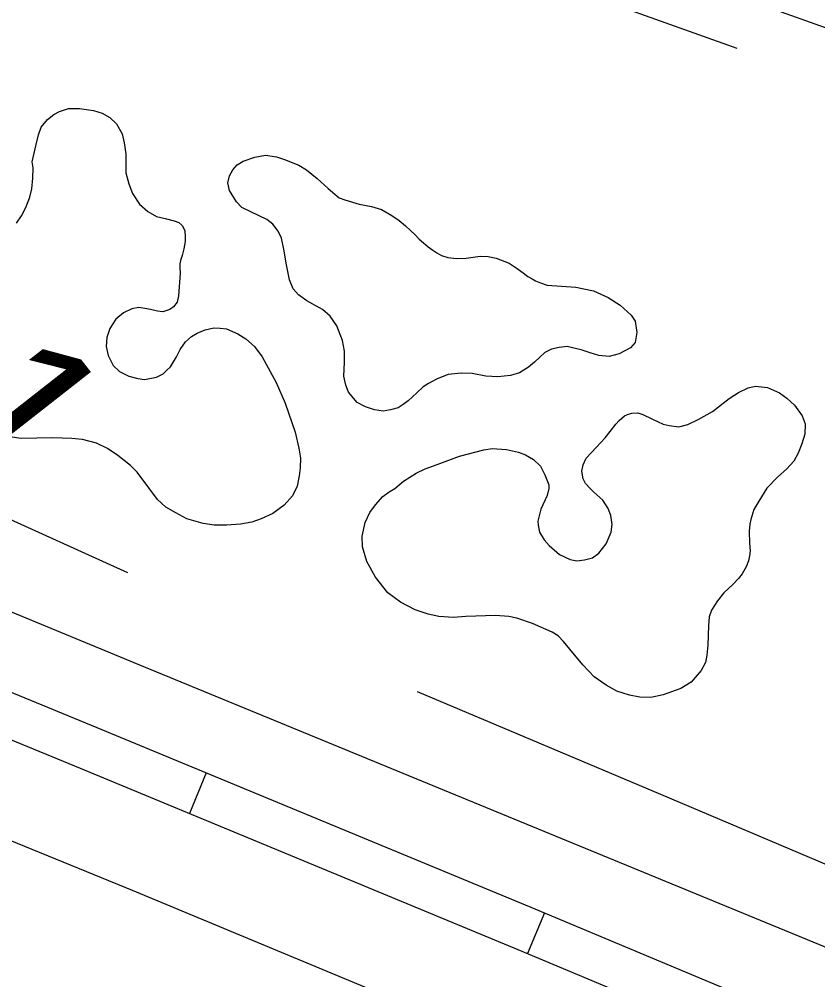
# Model space of a CAD drawing. Extents: x 3734862 to 3772949, y 391520 to 417239.
# Drawn here: x 3751635 to 3752181, y 401975 to 402631 of the extents above; entities that cross this region are included whole.
import ezdxf

# ---------------------------------------------------------------- set-up
doc = ezdxf.new("R2010")
doc.units = 0
for name, color, linetype in [('V-GRID-MAJR', 7, 'Continuous'), ('V-LEVE-TOET', 7, 'Continuous'), ('V-RAIL-TRAK', 7, 'Continuous'), ('V-RIVR-EDGE', 7, 'Continuous'), ('V-ROAD-CNTR', 7, 'Continuous'), ('V-SURV-IDEN', 7, 'Continuous'), ('V-TOPO-SHOR', 7, 'Continuous')]:
    doc.layers.add(name, color=color, linetype=linetype)

msp = doc.modelspace()

# ---------------------------------------------------------------- linework, layer by layer
at = {"layer": 'V-GRID-MAJR'}
msp.add_spline([(3752303.869, 397025.235), (3752225.4590000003, 403082.159), (3752147.005, 409142.456), (3752068.551, 415202.757), (3752068.507, 415206.125)], degree=3, dxfattribs=at)
at = {"layer": 'V-LEVE-TOET'}
msp.add_lwpolyline([(3750608.5640000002, 403181.13300000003), (3750766.458, 403128.786), (3750887.96, 403089.329), (3751145.238, 403001.202), (3751302.971, 402943.982), (3751474.694, 402879.083), (3751706.804, 402793.295), (3751826.536, 402752.521), (3752003.8370000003, 402690.80700000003), (3752192.27, 402623.407), (3752314.806, 402583.45900000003), (3752446.914, 402539.076), (3752680.617, 402490.492), (3752847.921, 402455.50200000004), (3752857.114, 402452.829)], dxfattribs=at)
at = {"layer": 'V-RAIL-TRAK'}
msp.add_lwpolyline([(3752125.899, 402611.423), (3752030.576, 402645.556)], dxfattribs=at)
at = {"layer": 'V-RIVR-EDGE'}
msp.add_spline([(3749600.741633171, 403572.2834560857), (3749634.6874912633, 403563.7077518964), (3749651.2585526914, 403560.4318180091), (3749673.094388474, 403560.37782426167), (3749692.5010206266, 403559.1167278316), (3749709.0740818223, 403556.6495286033), (3749738.1675319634, 403548.08582302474), (3749762.8189407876, 403541.9593201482), (3749785.455512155, 403538.6683879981), (3749810.9166555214, 403532.94425268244), (3749827.892084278, 403529.66731891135), (3749844.871512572, 403528.00785445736), (3749861.8509408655, 403526.3483900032), (3749878.8333688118, 403525.9020275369), (3749897.831634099, 403523.02446167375), (3749967.3568177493, 403512.3389310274), (3749992.0182254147, 403510.256101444), (3750015.0591641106, 403506.9641694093), (3750032.0365926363, 403504.49597029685), (3750055.4818986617, 403501.20303837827), (3750077.7131028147, 403497.50873878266), (3750095.500265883, 403495.44290723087), (3750108.8453876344, 403495.8142783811), (3750123.4076109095, 403497.8001191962), (3750137.161099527, 403499.7879597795), (3750146.4615481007, 403499.7649624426), (3750156.1633643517, 403498.5278632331), (3750172.3280586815, 403494.44419457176), (3750186.068548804, 403491.1752598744), (3750207.4890185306, 403486.67422538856), (3750241.8542422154, 403484.1630312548), (3750261.6662415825, 403483.30530226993), (3750286.732016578, 403481.22147280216), (3750304.114812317, 403479.1566411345), (3750313.410261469, 403477.11180715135), (3750323.104078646, 403472.63976930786), (3750334.8057340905, 403462.50158943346), (3750345.714653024, 403458.8352865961), (3750367.9438574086, 403454.332252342), (3750390.9797966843, 403449.0184836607), (3750395.4218380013, 403446.58128095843), (3750399.8578800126, 403441.7178742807), (3750408.7309639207, 403432.3954282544), (3750412.368270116, 403431.57769463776), (3750418.029412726, 403431.5636962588), (3750426.9214944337, 403429.9242294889), (3750443.086188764, 403425.8405608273), (3750464.9050265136, 403418.91232248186), (3750486.7218644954, 403411.1753494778), (3750511.362274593, 403400.60080597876), (3750544.081032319, 403386.36695883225), (3750565.898870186, 403379.0343531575), (3750585.698870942, 403373.3242162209), (3750609.5415451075, 403367.19971311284), (3750629.339546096, 403360.6808415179), (3750661.2615677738, 403351.30140209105), (3750680.2568334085, 403347.21073424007), (3750692.386853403, 403346.7763703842), (3750703.3047712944, 403346.7493735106), (3750719.8988300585, 403352.77388819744), (3750749.444641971, 403363.61881454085), (3750767.251802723, 403369.64032957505), (3750779.799188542, 403374.4617411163), (3750796.7876157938, 403376.44158262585), (3750806.8977989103, 403376.82095284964), (3750813.7720435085, 403376.803954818), (3750831.155839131, 403375.14349047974), (3750851.3642067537, 403371.0498229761), (3750874.397146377, 403364.5229523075), (3750895.003882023, 403358.00208094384), (3750924.495700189, 403347.011171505), (3750966.104539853, 403330.32912292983), (3750989.1254808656, 403318.94984430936), (3751009.3228497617, 403310.40813618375), (3751046.093279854, 403299.39922882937), (3751067.1133817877, 403296.5166635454), (3751095.0037287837, 403291.99963091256), (3751115.2090967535, 403286.6928614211), (3751143.498811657, 403280.1529922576), (3751157.2483007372, 403280.5233635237), (3751160.0798719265, 403280.9207316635), (3751166.5487493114, 403280.50036618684), (3751174.625097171, 403276.03232788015), (3751183.5181787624, 403274.7972284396), (3751198.878137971, 403272.33302886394), (3751210.192424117, 403269.07009347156), (3751229.9954245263, 403264.5730585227), (3751244.5406497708, 403259.6846547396), (3751267.572589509, 403252.7534167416), (3751284.951385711, 403249.07111575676), (3751304.3470191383, 403243.36197870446), (3751325.7754879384, 403242.095882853), (3751339.926344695, 403241.2521522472), (3751350.4358957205, 403239.6086859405), (3751362.5599164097, 403236.748118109), (3751373.0594685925, 403231.0609785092), (3751385.9772256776, 403222.13290097), (3751398.8999821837, 403215.22666007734), (3751411.0170036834, 403209.5355209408), (3751428.7951677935, 403203.83038342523), (3751447.78843366, 403198.9309809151), (3751467.1960656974, 403198.0742518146), (3751481.3439228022, 403196.0174192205), (3751496.2945152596, 403191.5323828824), (3751520.528558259, 403180.15010460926), (3751539.104458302, 403169.994926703), (3751546.7834380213, 403168.3584595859), (3751556.8916213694, 403167.9290951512), (3751564.1682335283, 403167.102362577), (3751573.462682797, 403164.65316126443), (3751580.7342955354, 403161.8045920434), (3751597.298357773, 403155.6980868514), (3751615.08052142, 403151.610418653), (3751634.0767869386, 403147.9241181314), (3751652.669685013, 403144.6431848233), (3751682.584868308, 403141.3342547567), (3751700.7713992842, 403137.2455866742), (3751726.2265433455, 403129.0952473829), (3751762.9939737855, 403116.8732380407), (3751788.850485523, 403107.5087968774), (3751826.8290181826, 403094.4750532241), (3751852.686529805, 403085.5149793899), (3751875.3171018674, 403079.7978432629), (3751903.5998175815, 403070.42740279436), (3751929.05896118, 403063.8945328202), (3751952.4982678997, 403058.1753969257), (3751978.359779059, 403050.8327924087), (3752011.492902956, 403040.6416186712), (3752051.8916402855, 403025.1756717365), (3752090.2745402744, 403012.14092819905), (3752121.7861953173, 403000.3362846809), (3752173.49121972, 402978.3724637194), (3752203.786773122, 402965.35771786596), (3752242.566041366, 402949.0870358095), (3752280.941942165, 402933.22172096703), (3752346.7928239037, 402908.39233275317), (3752379.1132136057, 402896.58568946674), (3752400.117317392, 402887.23324691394), (3752439.2969534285, 402869.3440956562), (3752480.094058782, 402851.45094486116), (3752503.5203670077, 402840.4750336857), (3752518.0505939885, 402829.5211199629), (3752525.7225745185, 402825.05408154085), (3752549.5582494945, 402816.0990071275), (3752583.0927410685, 402804.6937315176), (3752615.414130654, 402793.2914555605), (3752664.2915834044, 402772.54773577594), (3752692.571299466, 402761.96419331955), (3752721.657750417, 402750.56991643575), (3752763.27558904, 402737.52717382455), (3752785.503793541, 402732.6197722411), (3752881.2778576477, 402707.7163925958), (3752922.093960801, 402697.5062210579), (3752945.530267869, 402690.57398317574), (3752959.268758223, 402686.49631381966), (3752986.7437391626, 402677.5322404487), (3753008.5565776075, 402668.1777981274), (3753044.5162732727, 402656.3621558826), (3753077.652396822, 402647.3840841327), (3753107.966948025, 402642.05231753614), (3753140.703703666, 402635.09708231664), (3753203.350643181, 402622.81108038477), (3753235.6790319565, 402614.23937573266), (3753280.536808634, 402603.2104706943), (3753302.769012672, 402599.92053842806), (3753320.1588076, 402600.68627806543), (3753336.332500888, 402600.2419153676), (3753350.081989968, 402600.61228663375), (3753360.9989079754, 402600.18092243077), (3753377.9753366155, 402597.308355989), (3753395.3541328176, 402593.62605500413), (3753435.7618691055, 402581.7994140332), (3753478.9951772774, 402567.94393722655), (3753528.6953630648, 402552.8593602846), (3753582.024855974, 402533.7221110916), (3753643.0323287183, 402512.5440274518), (3753679.791760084, 402497.08707947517), (3753709.2835782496, 402486.0961700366), (3753744.8389065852, 402474.2815276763), (3753768.272214, 402466.13618780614), (3753792.9146238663, 402456.3703789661), (3753824.829646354, 402444.1603682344), (3753868.0519558, 402425.8568508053), (3753874.921200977, 402423.8180161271), (3753901.588447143, 402415.2603098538), (3753930.679897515, 402405.88786961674), (3753950.064532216, 402395.7306919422), (3753969.4501668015, 402385.97788159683), (3753992.0687402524, 402375.4083375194), (3754015.4990480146, 402366.0498956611), (3754070.025644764, 402340.4397695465), (3754094.2556882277, 402327.4400219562), (3754129.394650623, 402310.7739715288), (3754145.9487140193, 402300.62379304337), (3754162.5067769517, 402292.0910838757), (3754189.5663918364, 402278.67996976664), (3754227.5299262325, 402259.5807161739), (3754257.4161128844, 402244.5451335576), (3754285.275463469, 402227.4927137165), (3754310.7156092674, 402213.276864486), (3754345.4432051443, 402193.78124263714), (3754365.6295753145, 402180.79149388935), (3754382.9893737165, 402169.4262136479), (3754391.0547228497, 402160.5101347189), (3754393.4709279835, 402156.46046212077), (3754413.2549305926, 402144.28044791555), (3754458.4870780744, 402121.1195231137), (3754491.605203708, 402104.86283943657), (3754519.470553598, 402090.2366235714), (3754525.9364313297, 402088.6031561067), (3754533.2180429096, 402089.7982601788), (3754544.126961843, 402086.1319573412), (3754555.4332489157, 402079.6340833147), (3754574.4035174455, 402065.4342322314), (3754590.549213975, 402053.66758431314), (3754603.476969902, 402048.7831800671), (3754613.179786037, 402047.95044818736), (3754625.703174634, 402043.06704382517), (3754637.4118292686, 402035.7594352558), (3754658.407933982, 402023.17205406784), (3754687.490385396, 402010.1603078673), (3754723.029715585, 401991.8757882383), (3754750.4956975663, 401979.27240890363), (3754768.668230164, 401969.52259821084), (3754786.037027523, 401961.79662393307), (3754799.7705184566, 401955.6971179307), (3754813.0986421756, 401949.1942444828), (3754861.5607288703, 401924.0034839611), (3754878.9275264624, 401915.46877502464), (3754906.3925085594, 401902.4610283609), (3754932.650387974, 401891.8824853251), (3754960.9291041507, 401880.8945755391), (3754991.6280249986, 401867.4744624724), (3755029.1891918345, 401849.1849434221), (3755060.291480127, 401835.3594631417), (3755090.983401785, 401819.10877876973), (3755126.518732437, 401799.20678982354), (3755151.1471439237, 401783.7798383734), (3755175.7695561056, 401765.92668294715), (3755218.5615012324, 401737.1106148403), (3755250.454526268, 401716.0045228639), (3755279.9353457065, 401700.56557280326), (3755306.187225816, 401687.56082579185), (3755332.0307390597, 401672.93960934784), (3755361.5055591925, 401655.07445531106), (3755376.0397857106, 401645.73801090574), (3755399.8634620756, 401631.9305285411), (3755422.074668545, 401620.14888235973), (3755432.571221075, 401613.24864077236), (3755446.289713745, 401601.08362483), (3755457.986369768, 401588.9236083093), (3755473.3313307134, 401580.3938987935), (3755501.1946808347, 401564.95894826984), (3755536.7190127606, 401540.6089187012), (3755576.2780190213, 401512.609584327), (3755599.6853294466, 401493.9506938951), (3755652.9748269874, 401458.63875153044), (3755710.697366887, 401417.2503004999), (3755726.8530622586, 401409.52732587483), (3755737.76398096, 401406.6697576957), (3755748.665900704, 401400.1728835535), (3755764.400230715, 401385.5766642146), (3755778.5240905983, 401373.8150157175), (3755797.9007262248, 401360.4228994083), (3755821.726402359, 401347.42415170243), (3755837.878098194, 401338.0837077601), (3755853.6234269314, 401327.93552904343), (3755871.3775938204, 401312.5255756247), (3755891.152597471, 401296.7062554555), (3755903.660987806, 401285.75734115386), (3755921.8325205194, 401275.6031631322), (3755933.139807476, 401269.50965643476), (3755943.2259933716, 401260.1842107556), (3755955.734383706, 401249.2352964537), (3755970.2686102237, 401239.8988520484), (3755990.864347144, 401228.9299400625), (3756011.051717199, 401216.3445586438), (3756031.6404549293, 401202.54507535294), (3756042.52737641, 401189.98269127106), (3756050.980094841, 401174.19136785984), (3756051.3454666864, 401158.42004213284), (3756049.2916337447, 401145.48528701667), (3756046.8564308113, 401141.85198035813), (3756042.4023908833, 401139.43677510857), (3756036.743248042, 401140.2595081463), (3756032.7165727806, 401147.1437515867), (3756032.7345706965, 401154.42236351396), (3756029.1112628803, 401160.9012397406), (3756025.4809558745, 401164.54954466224), (3756020.6335473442, 401166.58337991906), (3756007.297424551, 401169.8513147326), (3756000.425179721, 401170.6770474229), (3755995.9791388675, 401171.4967808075), (3755991.1277308, 401171.9131467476), (3755983.443751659, 401171.5277772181), (3755976.9718746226, 401170.7350407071), (3755966.8676908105, 401172.78187445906), (3755956.774505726, 401179.2767488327), (3755952.334464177, 401182.5226861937), (3755945.0648512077, 401186.17999007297), (3755939.810075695, 401187.00172322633), (3755935.766402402, 401187.0117220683), (3755931.720729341, 401186.2129862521), (3755929.6938932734, 401184.1961490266), (3755928.881159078, 401182.58067947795), (3755928.468792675, 401179.34674072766), (3755936.120775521, 401166.7923557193), (3755937.9349417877, 401164.383170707)], degree=3, dxfattribs=at)
at = {"layer": 'V-ROAD-CNTR'}
for p, q in [((3751763.19434192, 402116.669273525), (3751751.722797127, 402088.9491786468)), ((3751994.2453256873, 402021.0166155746), (3751982.6481049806, 401993.3488640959))]:
    msp.add_line(p, q, dxfattribs=at)
for points in [[(3749678.7526033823, 403035.2229038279), (3750740.797479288, 402594.22578582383), (3751717.5295258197, 402190.407593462), (3752553.81285325, 401846.3422815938), (3752868.250224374, 401715.811542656), (3753089.4017820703, 401607.551759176), (3753356.965246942, 401438.173097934), (3753527.8079052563, 401304.61136505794), (3753858.1252446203, 401035.9939022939), (3754306.0973486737, 400665.85964256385)], [(3750300.8402914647, 402686.56148580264), (3750617.05920483, 402556.2673502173), (3750907.6757652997, 402436.26193960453), (3751136.770879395, 402340.0269479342), (3751404.0917358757, 402232.2168408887), (3751677.1171150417, 402119.823619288), (3751976.0107789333, 401996.13096712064), (3752267.25648588, 401874.0523534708)], [(3751161.3333975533, 402362.4687911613), (3751415.4122641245, 402259.9991591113), (3751688.5628849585, 402147.55438071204), (3751987.545221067, 402023.82503287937), (3752278.73551412, 401901.7696465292), (3752496.0019240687, 401812.87485759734)]]:
    msp.add_lwpolyline(points, dxfattribs=at)
at = {"layer": 'V-TOPO-SHOR'}
for points in [[(3751644.379, 402533.913), (3751646.973, 402545.76300000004), (3751648.64, 402552.466), (3751650.592, 402557.63300000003), (3751654.8540000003, 402562.846), (3751659.149, 402566.264), (3751662.9560000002, 402568.387), (3751669.077, 402570.3), (3751676.77, 402570.45), (3751686.287, 402569.092), (3751692.2260000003, 402567.155), (3751697.412, 402564.175), (3751701.856, 402559.898), (3751705.835, 402553.05), (3751707.236, 402546.918), (3751708.403, 402539.50200000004), (3751708.313, 402530.78), (3751708.397, 402526.42), (3751710.3340000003, 402519.016), (3751712.772, 402512.393), (3751717.529, 402505.047), (3751723.27, 402500.025), (3751729.235, 402496.548), (3751735.1580000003, 402495.378), (3751741.347, 402493.701), (3751744.45, 402492.478), (3751746.535, 402490.723), (3751747.057, 402490.219), (3751748.661, 402486.916), (3751748.685, 402485.634), (3751748.724, 402483.582), (3751748.802, 402479.48), (3751747.87, 402474.587), (3751746.676, 402469.946), (3751745.716, 402466.594), (3751745.247, 402464.275), (3751745.296, 402461.711), (3751745.37, 402457.865), (3751744.382, 402442.454), (3751743.44, 402438.075), (3751740.936, 402434.95), (3751738.404, 402433.105), (3751733.563, 402431.472), (3751729.9620000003, 402431.917), (3751725.066, 402433.105), (3751721.203, 402433.80100000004), (3751717.0870000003, 402434.491), (3751712.485, 402433.63300000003), (3751706.636, 402430.956), (3751701.592, 402426.5), (3751697.35, 402420.262), (3751695.417, 402414.067), (3751694.7660000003, 402407.898), (3751696.164, 402401.768), (3751699.632, 402394.908), (3751704.0700000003, 402390.889), (3751710.287, 402387.674), (3751716.4760000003, 402385.99700000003), (3751721.1070000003, 402385.315), (3751729.285, 402387.01), (3751733.86, 402389.151), (3751736.125, 402391.504), (3751738.9, 402393.865), (3751742.8710000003, 402400.867), (3751745.343, 402405.789), (3751749.091, 402410.99), (3751753.123, 402414.66000000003), (3751756.926, 402417.042), (3751762.528, 402419.201), (3751768.401, 402420.598), (3751772.7660000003, 402420.424), (3751777.134, 402419.996), (3751784.898, 402416.553), (3751790.352, 402413.065), (3751796.096, 402407.787), (3751801.362, 402400.705), (3751810.932, 402383.189), (3751817.103, 402369.199), (3751823.896, 402349.319), (3751826.415, 402338.338), (3751827.568, 402331.69), (3751827.4390000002, 402325.017), (3751826.773, 402319.617), (3751825.373, 402312.408), (3751822.163, 402305.93200000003), (3751816.386, 402299.409), (3751808.798, 402293.876), (3751800.659, 402290.13), (3751794.288, 402287.955), (3751786.62, 402286.525), (3751777.142, 402285.829), (3751768.676, 402285.923), (3751761.215, 402287.064), (3751749.867, 402290.181), (3751742.3510000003, 402294.142), (3751735.605, 402298.117), (3751729.86, 402303.393), (3751724.066, 402311.234), (3751716.161, 402322.113), (3751711.4590000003, 402326.642), (3751702.863, 402333.404)], [(3751633.6350000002, 402492.151), (3751637.131, 402497.09), (3751640.1, 402502.792), (3751642.789, 402509.77), (3751644.219, 402515.44), (3751644.846, 402522.891), (3751644.968, 402529.822), (3751644.379, 402533.913)], [(3751996.073, 402449.818), (3752015.6010000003, 402448.395), (3752027.711, 402445.806), (3752037.801, 402441.381), (3752045.856, 402436.146), (3752053.426, 402429.363), (3752056.076, 402425.052), (3752057.247, 402417.378), (3752056.094, 402410.685), (3752053.086, 402407.036), (3752045.211, 402402.78), (3752038.318, 402401.109), (3752031.377, 402401.746), (3752025.444, 402403.427), (3752019.245, 402405.616), (3752013.316, 402407.044), (3752009.7090000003, 402407.744), (3752004.333, 402407.128), (3751998.967, 402405.99700000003), (3751994.39, 402403.857), (3751987.3370000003, 402397.052), (3751983.296, 402393.64), (3751977.2090000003, 402389.931), (3751971.088, 402388.016), (3751962.382, 402387.08), (3751954.159, 402387.692), (3751944.892, 402389.31), (3751937.443, 402389.681), (3751928.481, 402388.739), (3751920.842, 402385.76900000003), (3751915.001, 402382.579), (3751911.454, 402380.203), (3751907.17, 402376.271), (3751901.116, 402370.768), (3751897.8310000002, 402368.13800000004), (3751894.2800000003, 402366.018), (3751889.174, 402364.636), (3751884.06, 402363.77), (3751878.1410000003, 402364.681), (3751871.946, 402366.616), (3751866.245, 402369.58400000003), (3751860.463, 402376.66000000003), (3751858.575, 402381.49700000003), (3751857.174, 402387.629), (3751857.762, 402397.134), (3751857.62, 402404.572), (3751856.1950000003, 402411.98600000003), (3751852.412, 402421.919), (3751847.923, 402428.505), (3751842.707, 402433.023), (3751831.816, 402438.97000000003), (3751826.345, 402443.228), (3751822.6750000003, 402447.26300000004), (3751819.9930000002, 402453.37), (3751818.002, 402463.593), (3751816.257, 402474.337), (3751814.574, 402481.74700000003), (3751812.429, 402486.58), (3751808.745, 402491.385), (3751804.577, 402494.641), (3751793.702, 402499.818), (3751787.487, 402502.78), (3751783.823, 402506.556), (3751779.0530000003, 402514.42100000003), (3751777.929, 402519.53), (3751779.119, 402524.427), (3751781.349, 402528.576), (3751784.361, 402531.97000000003), (3751788.421, 402534.356), (3751796.324, 402537.074), (3751803.736, 402538.499), (3751811.198, 402537.358), (3751816.619, 402535.667), (3751826.446, 402531.749), (3751831.637, 402528.51300000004), (3751838.9390000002, 402522.496), (3751846.508, 402515.713), (3751854.069, 402509.444), (3751857.946, 402507.978), (3751867.752, 402505.088), (3751875.9930000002, 402503.449), (3751882.958, 402501.53), (3751889.967, 402497.303), (3751894.9080000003, 402493.805), (3751899.338, 402490.297), (3751902.736, 402487.029), (3751905.873, 402484.01), (3751908.7490000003, 402481.243), (3751911.6180000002, 402478.73), (3751914.751, 402475.969), (3751917.873, 402473.721), (3751920.734, 402471.722), (3751923.847, 402469.985), (3751928.235, 402468.529), (3751934.406, 402467.88), (3751940.812, 402468.259), (3751945.42, 402468.859), (3751950.282, 402469.467), (3751955.6750000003, 402469.313), (3751961.341, 402468.13800000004), (3751970.131, 402464.716)], [(3751970.131, 402464.716), (3751974.811, 402461.47000000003), (3751979.7490000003, 402458.228), (3751982.8740000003, 402455.723), (3751985.731, 402453.98), (3751988.0640000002, 402452.743), (3751991.429, 402451.268), (3751996.073, 402449.818)], [(3750862.5810000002, 402392.862), (3751035.862, 402318.521), (3751224.213, 402240.243), (3751496.705, 402124.744), (3751712.542, 402036.61), (3751967.555, 401930.38800000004), (3752196.2, 401835.965), (3752481.7460000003, 401721.484)], [(3751381.184, 402391.749), (3751474.112, 402350.161), (3751602.323, 402302.061), (3751709.4990000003, 402253.561)], [(3751892.002, 402310.81), (3751898.0640000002, 402315.80100000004), (3751906.682, 402321.354), (3751912.7830000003, 402324.295), (3751920.936, 402327.272), (3751936.223, 402332.953), (3751952.816, 402337.37700000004), (3751958.443, 402338.254), (3751968.208, 402337.414), (3751976.452, 402335.778), (3751981.365, 402333.82), (3751986.8140000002, 402330.588), (3751991.519, 402326.06), (3751994.453, 402320.215), (3751997.151, 402313.34), (3751997.2, 402310.77400000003), (3751996.006, 402306.13300000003), (3751991.824, 402296.816), (3751989.671, 402288.563), (3751989.983, 402285.74700000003), (3751990.841, 402281.145), (3751994.021, 402275.818), (3751997.429, 402272.036), (3752004.478, 402265.757), (3752011.728, 402262.304), (3752016.365, 402261.366), (3752021.4790000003, 402262.234), (3752027.097, 402263.623), (3752031.399, 402266.78500000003), (3752036.411, 402273.039), (3752039.849, 402281.059), (3752040.519, 402286.204), (3752039.632, 402292.344), (3752037.742, 402297.183), (3752034.039, 402303.014), (3752028.037, 402308.28500000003), (3752025.423, 402310.802), (3752022.278, 402314.333), (3752020.6780000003, 402317.38300000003), (3752019.806, 402322.75200000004), (3752020.748, 402327.13300000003), (3752022.718, 402331.532), (3752029.757, 402339.108), (3752035.792, 402345.38300000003), (3752039.045, 402349.806), (3752043.055, 402354.759), (3752045.313, 402357.368), (3752048.844, 402360.51300000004), (3752050.882, 402361.322), (3752053.94, 402362.408), (3752058.044, 402362.48600000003), (3752061.398, 402361.523), (3752067.612, 402358.564), (3752075.38, 402354.865), (3752079.505, 402353.917), (3752085.936, 402353.014), (3752092.061, 402354.67), (3752099.6920000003, 402358.152), (3752109.0840000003, 402363.465), (3752120.4590000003, 402372.406), (3752126.7970000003, 402376.37700000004), (3752133.406, 402379.582), (3752138.2600000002, 402380.703), (3752146.487, 402379.832), (3752154.769, 402376.14400000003), (3752159.711, 402372.646), (3752164.933, 402367.87200000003), (3752170.207, 402360.532), (3752172.365, 402354.928), (3752171.986, 402347.994), (3752170.061, 402341.28500000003), (3752167.616, 402335.079), (3752164.64, 402329.636), (3752159.866, 402324.411), (3752153.305, 402318.642), (3752146.0100000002, 402311.06), (3752140.5330000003, 402302.231), (3752137.308, 402296.526), (3752135.129, 402289.81200000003), (3752134.4220000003, 402286.46400000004), (3752133.998, 402281.837), (3752134.156, 402273.629), (3752134.77, 402268.253), (3752134.322, 402264.909), (3752133.617, 402261.56), (3752131.901, 402257.42100000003), (3752129.173, 402252.496), (3752126.666, 402249.368), (3752123.15, 402245.453), (3752116.844, 402239.685), (3752112.332, 402234.211), (3752108.3510000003, 402227.721), (3752106.639, 402223.326), (3752106.239, 402217.418), (3752105.7320000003, 402203.809), (3752105.088, 402197.126), (3752104.161, 402191.97500000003), (3752101.187, 402186.532), (3752094.4080000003, 402178.704), (3752087.312, 402174.207), (3752075.335, 402169.871)], [(3751702.863, 402333.404), (3751695.847, 402338.141), (3751688.335, 402341.846), (3751678.7970000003, 402344.23), (3751671.343, 402345.112), (3751658.254, 402345.375), (3751636.713, 402344.961), (3751628.994, 402346.09500000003)], [(3752075.335, 402169.871), (3752066.901, 402168.169), (3752059.457, 402168.284), (3752052.2460000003, 402169.685), (3752043.728, 402172.343), (3752036.464, 402176.566), (3752028.143, 402182.309), (3752020.5470000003, 402190.374), (3752011.616, 402201.234), (3752007.157, 402206.281), (3752003.487, 402210.315), (3751999.592, 402212.808), (3751986.137, 402218.708), (3751975.29, 402222.347), (3751969.88, 402223.527), (3751960.889, 402224.125), (3751940.63, 402223.48), (3751932.176, 402222.804), (3751922.159, 402223.381), (3751914.686, 402225.034), (3751905.906, 402227.944), (3751895.801, 402233.13800000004), (3751887.21, 402239.647), (3751878.795, 402250.261), (3751872.946, 402260.925), (3751869.929, 402271.13), (3751869.79, 402278.313), (3751871.666, 402287.58400000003), (3751874.867, 402294.574), (3751878.873, 402299.782), (3751883.892, 402305.523), (3751888.1950000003, 402308.685), (3751892.002, 402310.81)], [(3751907.383, 402172.153), (3752073.4820000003, 402102.197), (3752290.043, 402010.369), (3752470.927, 401932.227), (3752581.251, 401893.537)]]:
    msp.add_lwpolyline(points, dxfattribs=at)

# ---------------------------------------------------------------- texts
at = {"layer": 'V-SURV-IDEN'}
msp.add_text('1556+04.1', height=100.00000000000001, rotation=308.07960102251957, dxfattribs=at).set_placement((3751231.4396005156, 402806.5308769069))

doc.saveas('drawing.dxf')
